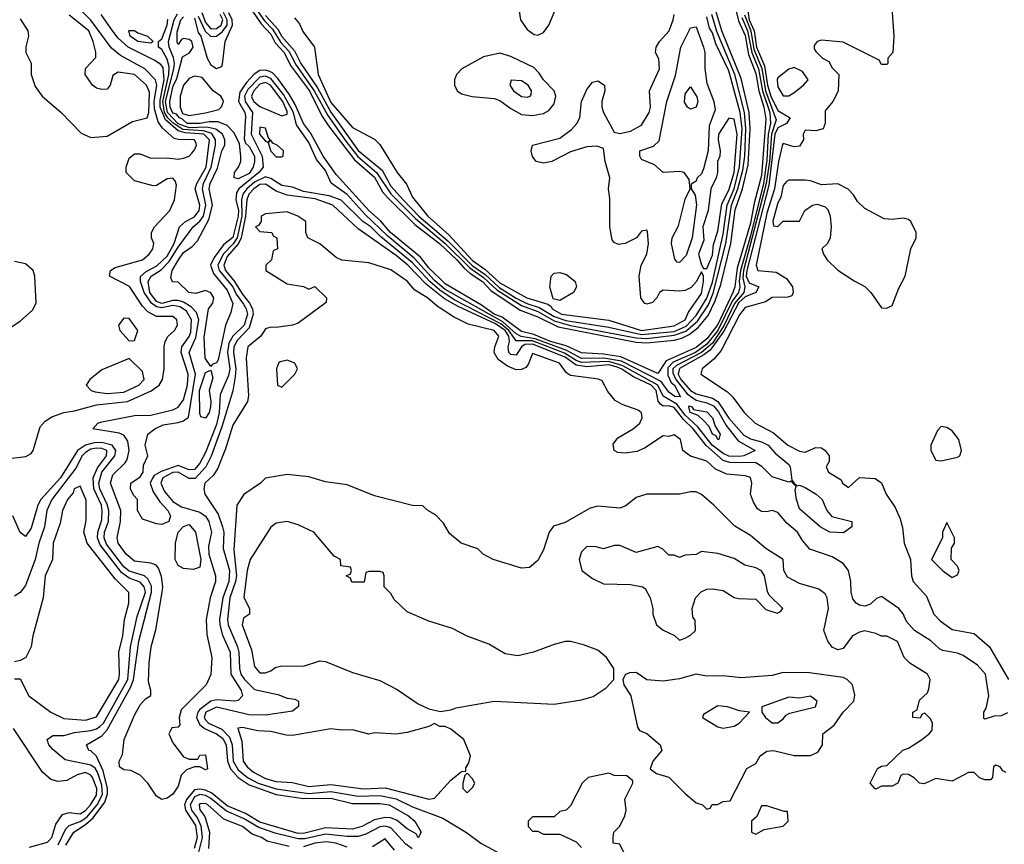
# Model space of a CAD drawing. Header units: inches. Extents: x 2380249 to 2585472, y 382747 to 546448.
# Tile 404 of 626: x 2495189 to 2498801, y 476625 to 479651. Entities that reach past the tile are written whole.
import ezdxf

# ---------------------------------------------------------------- set-up
doc = ezdxf.new("R2010")
doc.units = ezdxf.units.IN
doc.header["$MEASUREMENT"] = 0
doc.layers.add('C4497', color=7, linetype='Continuous')

msp = doc.modelspace()

# ---------------------------------------------------------------- linework, layer by layer
at = {"layer": 'C4497', "color": 4}
for points, elevation in [([(2497152.1, 480000), (2497135.2, 479984.8), (2497102.8, 479937.3), (2497093.7, 479906.3), (2497095.3, 479830), (2497085.5, 479794.5), (2497070, 479766), (2497034.8, 479730), (2497020.5, 479690), (2497026.4, 479650), (2497050, 479614), (2497076.3, 479596.3), (2497090, 479594), (2497110, 479604), (2497130, 479630.8), (2497165.6, 479714.4), (2497243, 479810), (2497247, 479833), (2497245.3, 479890), (2497272.4, 479970), (2497277.4, 480000)], 24), ([(2495150, 478040.2), (2495211.6, 478048.4), (2495230, 478059.3), (2495238, 478070), (2495263.1, 478156.9), (2495281.8, 478178.2), (2495305.9, 478194.1), (2495350, 478209.3), (2495390, 478215.2), (2495470, 478237.7), (2495583.7, 478250), (2495671.2, 478288.8), (2495699.7, 478310), (2495712.4, 478330), (2495718.7, 478370), (2495718, 478450), (2495721.8, 478470), (2495731.8, 478488.2), (2495756, 478510), (2495767.1, 478530), (2495764.7, 478550), (2495750, 478561.8), (2495690, 478561.1), (2495658.5, 478578.5), (2495639, 478599), (2495591.4, 478671.4), (2495518, 478710), (2495522, 478730), (2495538.7, 478741.3), (2495638.7, 478770), (2495663, 478790), (2495677, 478810), (2495680.9, 478830), (2495672.3, 478850), (2495671.8, 478870), (2495683.7, 478890), (2495739.6, 478950), (2495756.9, 478990), (2495763.6, 479043.6), (2495758.9, 479058.9), (2495750, 479069.3), (2495730, 479066.6), (2495690, 479042.7), (2495678.5, 479041.5), (2495610, 479059), (2495579, 479090), (2495579, 479110), (2495590, 479142), (2495610, 479158), (2495630, 479158), (2495670, 479142.8), (2495730, 479144), (2495770, 479139.1), (2495790, 479143), (2495810, 479150.4), (2495819.5, 479160.5), (2495830, 479172.7), (2495837.4, 479190), (2495835.8, 479195.8), (2495829.6, 479209.7), (2495770.7, 479210.7), (2495754.9, 479214.9), (2495712.5, 479252.5), (2495696.4, 479276.4), (2495683.7, 479323.7), (2495682.4, 479350), (2495691.6, 479410), (2495687.3, 479430), (2495647.7, 479470), (2495558.7, 479518.7), (2495525.7, 479545.7), (2495450, 479648.2), (2495370, 479729.8)], 24), ([(2497850.8, 479749.2), (2497865.1, 479650), (2497883.1, 479610), (2497891.8, 479550), (2497920.9, 479480.9), (2497931.9, 479410), (2497944.1, 479370), (2497970, 479317.4), (2498015.3, 479290), (2498002.4, 479270), (2497970, 479254.1), (2497959.1, 479230), (2497936.6, 479043.4), (2497855.9, 478730), (2497854.1, 478710), (2497865.1, 478685.1), (2497900.3, 478670), (2497888.9, 478650), (2497850, 478634.3), (2497826.5, 478613.5), (2497772.1, 478507.9), (2497721.8, 478438.2), (2497699.3, 478420.7), (2497609.5, 478370.5), (2497604.6, 478350), (2497613.8, 478330), (2497650, 478289.6), (2497670, 478277.9), (2497730, 478262.5), (2497750.1, 478250.1), (2497790, 478189.2), (2497845.8, 478125.8), (2497870, 478112.6), (2497910, 478102.1), (2497934.3, 478090), (2497960.2, 478060.2), (2498010, 478018.4), (2498015.6, 478010), (2498021, 477961), (2498030.6, 477950.6), (2498041, 477941), (2498050, 477942.8), (2498070, 477934), (2498111, 477910), (2498133.4, 477890), (2498150.4, 477850.4), (2498167.9, 477827.9), (2498242, 477810), (2498242, 477790), (2498211.6, 477768.5), (2498161.2, 477770), (2498125.6, 477790), (2498050, 477856), (2498038.4, 477890), (2498034, 477926), (2498038, 477938), (2498018, 477958), (2498010, 477954), (2497950, 477973.3), (2497911.1, 478011.1), (2497890, 478024.7), (2497794.2, 478025.8), (2497770, 478033.9), (2497707.8, 478087.8), (2497659, 478150), (2497623.5, 478183.5), (2497590, 478228.1), (2497570, 478233.9), (2497550, 478233), (2497540, 478240), (2497531.5, 478251.5), (2497523.4, 478290), (2497505.3, 478310), (2497440.1, 478340.1), (2497395.4, 478370), (2497377.2, 478377.2), (2497350, 478384.2), (2497270, 478376.7), (2497230, 478383.3), (2497190, 478412.8), (2497070, 478460.6), (2497041.5, 478458.5), (2497029.4, 478450), (2497010, 478420.2), (2496990, 478422.3), (2496983.2, 478430), (2496980.4, 478450), (2496985.1, 478470), (2496983.1, 478490), (2496970.1, 478510.1), (2496934.4, 478534.4), (2496797.8, 478597.8), (2496746.8, 478626.8), (2496680.5, 478680.5), (2496612.6, 478750), (2496570, 478785.2), (2496430, 478883.1), (2496337.2, 478970), (2496272.9, 478992.9), (2496170, 479007), (2496130, 479022), (2496090, 479047.2), (2496070, 479045.5), (2496047.5, 479030), (2496029.5, 479010), (2496021.3, 478990), (2496017.2, 478930), (2496000.9, 478850), (2495990.9, 478829.1), (2495950, 478781.5), (2495937.1, 478750), (2495943.6, 478730), (2495977.1, 478690), (2496004.3, 478644.3), (2496032.2, 478610), (2496042.5, 478590), (2496044.7, 478570), (2496030, 478520.3), (2495986.4, 478473.6), (2495974.7, 478450), (2495973.2, 478430), (2495981.2, 478370), (2495979.2, 478340.8), (2495970, 478289.3), (2495930, 478156.4), (2495890.8, 478049.2), (2495871.7, 478010), (2495832.5, 477967.5), (2495810, 477967.5), (2495770, 477990.4), (2495750, 477989), (2495714.2, 477970), (2495706.3, 477950), (2495719.5, 477919.5), (2495750, 477882.8), (2495782.8, 477862.8), (2495850, 477843.6), (2495870, 477829.2), (2495883, 477810), (2495891.8, 477770), (2495881.2, 477718.8), (2495882.3, 477690), (2495907.3, 477610), (2495906.4, 477590), (2495887.6, 477530), (2495872.7, 477450), (2495875, 477395), (2495893.2, 477310), (2495890, 477248.7), (2495872.2, 477210), (2495780.9, 477119.1), (2495774, 477090), (2495775.9, 477064.1), (2495770, 477055.3), (2495747.1, 477052.9), (2495736, 477030), (2495750, 476998), (2495790, 476946), (2495810, 476938), (2495842, 476938), (2495850, 476952), (2495870, 476954), (2495878, 476902), (2495870, 476898), (2495850, 476909), (2495830, 476909.3), (2495801.1, 476898.9), (2495781.1, 476878.9), (2495770, 476839), (2495750, 476809.5), (2495730, 476794), (2495710, 476789.2), (2495690, 476802), (2495659, 476850), (2495630, 476879), (2495596, 476896), (2495570, 476899), (2495555.3, 476910), (2495554, 476930), (2495565.2, 476954.8), (2495572.3, 477010), (2495610, 477098.8), (2495630, 477137.3), (2495650, 477158.8), (2495669.1, 477170.9), (2495669.3, 477190), (2495661.4, 477221.5), (2495663.2, 477290), (2495670.9, 477350), (2495687.9, 477412.1), (2495711.6, 477550), (2495714, 477570), (2495708.3, 477608.3), (2495698.2, 477638.2), (2495689.2, 477649.2), (2495670, 477656.8), (2495610, 477663.9), (2495579, 477690), (2495549.8, 477730.2), (2495545.9, 477750), (2495558.7, 477810), (2495559.5, 477850), (2495521.6, 477950), (2495530, 477980.8), (2495575.4, 478024.6), (2495583, 478037), (2495589.9, 478070), (2495584.7, 478104.7), (2495570, 478126.2), (2495553.2, 478133.2), (2495457.2, 478150), (2495475.1, 478170), (2495490, 478175.5), (2495610, 478198.5), (2495670, 478199.1), (2495750, 478219.6), (2495770, 478228.7), (2495790, 478256.4), (2495803.7, 478310), (2495806.9, 478350), (2495780.5, 478430), (2495783.2, 478450), (2495810, 478488), (2495816.2, 478503.8), (2495819.2, 478550), (2495801.1, 478581.1), (2495777.6, 478597.6), (2495750, 478601.5), (2495710, 478593.6), (2495690, 478597.1), (2495672.7, 478610), (2495645.6, 478650), (2495631.2, 478690), (2495631.4, 478708.6), (2495653, 478727), (2495692.1, 478747.9), (2495730, 478783.5), (2495754.7, 478830), (2495774.6, 478890), (2495796.4, 478910), (2495830, 478927.7), (2495847.6, 478950), (2495849.9, 478970), (2495832, 479030), (2495837.9, 479050), (2495872.6, 479110), (2495885.4, 479210), (2495864, 479230), (2495795.1, 479235.1), (2495770, 479243.1), (2495723.7, 479283.7), (2495704.2, 479330), (2495704.3, 479355.7), (2495718.8, 479430), (2495715, 479475), (2495706.2, 479486.2), (2495682.2, 479502.2), (2495586.3, 479550), (2495550, 479583.2), (2495530, 479608.9), (2495487.6, 479670)], 16), ([(2497806.6, 479726.6), (2497826.1, 479646.1), (2497850, 479592.7), (2497862.3, 479522.3), (2497890, 479453.7), (2497899.9, 479390), (2497918.8, 479330), (2497925.9, 479285.9), (2497910, 479079.5), (2497883, 478977), (2497870, 478903.5), (2497821, 478739), (2497812.4, 478670), (2497805.1, 478650), (2497750, 478531.8), (2497710, 478480.2), (2497670, 478448.2), (2497560.7, 478399.3), (2497530, 478352.1), (2497393.6, 478413.6), (2497330, 478423.8), (2497250, 478427.8), (2497193.7, 478453.7), (2497136.4, 478470), (2497075.3, 478495.3), (2497030, 478506.2), (2496958.6, 478558.6), (2496929.9, 478570), (2496883.4, 478603.4), (2496750, 478681.6), (2496690, 478740.6), (2496658.9, 478778.9), (2496549.6, 478869.6), (2496512.6, 478912.6), (2496469.2, 478950), (2496350, 479082), (2496301.6, 479150), (2496255.1, 479235.1), (2496229.5, 479269.5), (2496199.6, 479339.6), (2496177.5, 479377.5), (2496135.3, 479435.3), (2496115.6, 479455.6), (2496102.3, 479462.3), (2496090, 479465.9), (2496070, 479463.6), (2496049, 479451), (2496020.2, 479419.8), (2495995.7, 479384.3), (2495991.4, 479350), (2496015.1, 479310), (2496016.5, 479296.5), (2496012.5, 479212.5), (2496017.1, 479197.1), (2496030, 479185.3), (2496050, 479150.4), (2496050.2, 479130), (2496045.3, 479110), (2496030, 479086.5), (2495990, 479067.1), (2495975.3, 479070), (2495976.2, 479090), (2495991.1, 479108.9), (2495999.7, 479130), (2496000.5, 479150), (2495995.6, 479195.6), (2495975.2, 479235.2), (2495950, 479262.3), (2495916.2, 479276.2), (2495884.1, 479275.9), (2495850.7, 479269.3), (2495803, 479270), (2495786.2, 479286.2), (2495774.5, 479290), (2495764, 479304), (2495750, 479307.5), (2495740.7, 479330), (2495739.6, 479350), (2495750, 479404.2), (2495765, 479435), (2495785.5, 479514.5), (2495811.5, 479528.5), (2495824.4, 479550), (2495819.6, 479570), (2495810, 479578), (2495790, 479581.1), (2495782.4, 479577.6), (2495770, 479559.5), (2495766.4, 479566.4), (2495766.3, 479606.3), (2495779.2, 479650), (2495790, 479661.6)], 4), ([(2496011, 479730), (2496075, 479635), (2496110, 479597.3), (2496126, 479566), (2496158.3, 479530), (2496182.7, 479482.7), (2496251.4, 479390), (2496297.7, 479297.7), (2496321.6, 479261.6), (2496416.7, 479136.7), (2496490, 479072.8), (2496519.3, 479019.3), (2496538, 478998), (2496638.9, 478898.9), (2496728.4, 478830), (2496793, 478770), (2496819.4, 478739.4), (2496840.4, 478720.4), (2496887.1, 478690), (2496917.4, 478657.4), (2497025.3, 478585.3), (2497090, 478560.4), (2497163.7, 478523.7), (2497450, 478466.9), (2497490, 478465.5), (2497590, 478474.7), (2497617.9, 478482.1), (2497644.6, 478495.4), (2497678.4, 478521.6), (2497714.2, 478565.8), (2497740.7, 478619.3), (2497760.6, 478679.4), (2497797.3, 478830), (2497813.2, 478953.2), (2497840.6, 479030), (2497861.5, 479118.5), (2497869.1, 479250), (2497865.3, 479310), (2497835.2, 479435.2), (2497765, 479610), (2497743.1, 479683.1)], 4), ([(2496029.6, 479730), (2496086.6, 479646.6), (2496115.5, 479615.6), (2496146.7, 479566.7), (2496175.5, 479535.5), (2496203.5, 479483.5), (2496269.2, 479390), (2496318.6, 479298.6), (2496385, 479205), (2496429.2, 479149.2), (2496498.1, 479090), (2496550, 479012), (2496640.7, 478920.7), (2496750, 478830), (2496840.3, 478740.3), (2496890, 478705.1), (2496939.5, 478659.5), (2497030, 478601.7), (2497090, 478579.5), (2497150, 478545.8), (2497210, 478529.2), (2497450, 478483.4), (2497490, 478481.3), (2497590, 478492.6), (2497632.5, 478507.5), (2497675.3, 478544.7), (2497715.9, 478604.1), (2497733.2, 478646.8), (2497779.5, 478830), (2497800.1, 478970), (2497824, 479030), (2497841.5, 479098.5), (2497849.6, 479150), (2497853.1, 479250), (2497847.3, 479310), (2497812.5, 479450), (2497747, 479607), (2497727.8, 479670)], 8), ([(2498386, 479730), (2498396, 479590), (2498392, 479530), (2498374, 479510), (2498374, 479490), (2498370, 479486), (2498350, 479486), (2498342, 479502), (2498210, 479568.7), (2498130, 479575.3), (2498114, 479570), (2498103.6, 479556.4), (2498103.6, 479543.6), (2498110, 479534), (2498134, 479510), (2498156.9, 479496.9), (2498170, 479474), (2498194, 479450), (2498191.6, 479388.4), (2498172, 479350), (2498144, 479316), (2498144.4, 479270), (2498136.3, 479250), (2498110, 479242.6), (2498070, 479245.1), (2498063.2, 479230), (2498064.7, 479210), (2498050, 479186.9), (2498030, 479183.5), (2497990, 479196.4), (2497987.6, 479192.4), (2497972.3, 479130), (2497958.3, 479030), (2497930, 478940.4), (2497890.3, 478750.3), (2497897.3, 478730), (2497964, 478724), (2498001.5, 478701.5), (2498024, 478670), (2498026, 478650), (2498022, 478638), (2498007.3, 478632.7), (2497950, 478631.5), (2497924.7, 478615.3), (2497850, 478595), (2497830, 478568.3), (2497762.7, 478437.3), (2497735.3, 478404.7), (2497692.4, 478370), (2497688, 478350), (2497785, 478285), (2497805.2, 478265.2), (2497846.5, 478210), (2497887, 478170), (2497954.7, 478134.7), (2498007.2, 478090), (2498050, 478068.1), (2498070, 478063.7), (2498110, 478081.6), (2498130, 478079.3), (2498144, 478070), (2498158, 478050), (2498158.8, 478030), (2498147.7, 478010), (2498156, 477990), (2498202.5, 477962.5), (2498208, 477950), (2498230, 477934.8), (2498270, 477971), (2498327.1, 477967.1), (2498350, 477951), (2498367.3, 477910), (2498400.4, 477860.4), (2498419, 477819), (2498427.6, 477787.6), (2498434.3, 477730), (2498456.9, 477670), (2498460.6, 477610), (2498467.3, 477590), (2498515.2, 477535.2), (2498542.8, 477470), (2498565.4, 477445.4), (2498610, 477413.1), (2498690, 477398.3), (2498747, 477350), (2498816.4, 477230)], 24), ([(2495190, 479654), (2495218, 479610), (2495221, 479590), (2495211.1, 479551.1), (2495211, 479530), (2495230.5, 479490.5), (2495230.8, 479450), (2495245.2, 479405.2), (2495270.5, 479370.5), (2495341, 479310), (2495414.2, 479234.2), (2495450, 479218), (2495510, 479223.8), (2495602.9, 479277.1), (2495656, 479290), (2495662, 479310), (2495664.4, 479384.4), (2495653.6, 479410), (2495610, 479449.2), (2495550, 479458), (2495530, 479446), (2495521, 479410), (2495510, 479395.3), (2495490, 479394), (2495470, 479399), (2495455.3, 479410), (2495429, 479450), (2495430, 479472), (2495468.4, 479511.6), (2495468.4, 479531.6), (2495458.4, 479570), (2495441.6, 479610), (2495370, 479667)], 28), ([(2497848.3, 479668.3), (2497871, 479610), (2497882.7, 479542.7), (2497911.2, 479471.2), (2497925.5, 479390), (2497963.6, 479283.6), (2497946.6, 479230), (2497939.3, 479130), (2497927.9, 479050), (2497844.5, 478730), (2497841.9, 478701.9), (2497849.6, 478670), (2497845.9, 478650), (2497811, 478609), (2497772.6, 478527.4), (2497730, 478464.4), (2497690.7, 478429.3), (2497597.9, 478382.1), (2497585.2, 478370), (2497585, 478355), (2497595.4, 478330), (2497638.1, 478278.1), (2497670, 478255.3), (2497710, 478245.5), (2497733.9, 478233.9), (2497752, 478212), (2497781.2, 478161.2), (2497825.1, 478105.1), (2497887.3, 478070), (2497846, 478050), (2497830, 478048), (2497790, 478049.3), (2497770, 478059.4), (2497728.7, 478090), (2497677.2, 478157.2), (2497630, 478199.9), (2497600, 478240), (2497550, 478268.8), (2497529.9, 478310), (2497401.2, 478381.2), (2497350, 478396), (2497250, 478392.6), (2497230, 478399.9), (2497186.9, 478426.9), (2497070, 478471.9), (2497010, 478472.1), (2496983.8, 478510), (2496954.2, 478534.2), (2496782.5, 478622.5), (2496730, 478658.1), (2496693, 478690), (2496630, 478758.5), (2496513.3, 478853.4), (2496477.2, 478890), (2496447.2, 478910), (2496368.5, 478988.5), (2496324, 479004), (2496230, 479019.9), (2496190, 479035.6), (2496150, 479042.2), (2496110, 479068.2), (2496090, 479074), (2496050, 479054.1), (2496021.7, 479030), (2496006.7, 479010), (2496002.2, 478990), (2496003.8, 478930), (2495986.3, 478850), (2495971.8, 478828.2), (2495935.5, 478790), (2495915.1, 478750), (2495921, 478730), (2495970, 478670.1), (2495983.3, 478643.3), (2496010, 478607.1), (2496019.8, 478590), (2496023.9, 478570), (2496011.9, 478530), (2495970.9, 478489.1), (2495955.8, 478464.2), (2495950.7, 478430), (2495959.8, 478370), (2495954.6, 478345.4), (2495924, 478276), (2495919.8, 478210), (2495910, 478165.6), (2495870, 478062.9), (2495850, 478023), (2495830, 478000.4), (2495810, 477999.2), (2495770, 478015.1), (2495707.1, 477992.9), (2495682.2, 477977.8), (2495674, 477966), (2495667.7, 477950), (2495678.2, 477918.2), (2495702.1, 477882.1), (2495732, 477850), (2495742.4, 477830), (2495736.3, 477810), (2495710, 477798.4), (2495690, 477800.9), (2495638.6, 477818.6), (2495621.2, 477850), (2495621.2, 477890), (2495606, 477906), (2495594.5, 477930), (2495596, 477950), (2495630, 477974), (2495642, 477990), (2495643.3, 478016.7), (2495659, 478050), (2495648.7, 478090), (2495659, 478130), (2495684, 478150), (2495715.4, 478164.6), (2495770, 478172.4), (2495790, 478178.6), (2495807.9, 478192.1), (2495833.4, 478350), (2495809.8, 478430), (2495834.8, 478485.2), (2495846.3, 478550), (2495836.7, 478576.7), (2495817.2, 478597.2), (2495790, 478614.7), (2495770, 478620.4), (2495750, 478619.9), (2495710, 478609.9), (2495690, 478617), (2495666.1, 478650), (2495660.3, 478690), (2495671.1, 478710), (2495707.1, 478732.9), (2495737, 478763), (2495770, 478815.9), (2495825.1, 478890), (2495850, 478911.1), (2495863, 478930), (2495871.6, 478970), (2495858.7, 479030), (2495862.5, 479050), (2495891, 479110), (2495906.7, 479190), (2495907.1, 479210), (2495893.2, 479233.2), (2495862.9, 479242.9), (2495787.1, 479247.1), (2495750, 479272), (2495731.7, 479290), (2495720.2, 479310), (2495713.1, 479350), (2495735.2, 479450), (2495737, 479477), (2495730, 479506.3), (2495710, 479540.9), (2495697.2, 479550), (2495697.2, 479570), (2495710, 479580.7), (2495729.8, 479630), (2495732, 479652)], 12), ([(2497838.3, 479658.3), (2497858.3, 479610), (2497875.1, 479530), (2497899.3, 479470), (2497914.3, 479390), (2497940.5, 479310), (2497943.8, 479270), (2497935, 479230), (2497930, 479135.1), (2497917.1, 479050), (2497870, 478857.4), (2497833.4, 478730), (2497828.6, 478690), (2497831, 478670), (2497825.3, 478650), (2497802.6, 478617.4), (2497750.3, 478510), (2497710, 478459.7), (2497667.8, 478430), (2497585.8, 478394.2), (2497567, 478373), (2497566.1, 478346.1), (2497579.2, 478319.2), (2497591.1, 478310), (2497612.7, 478267.3), (2497591.8, 478268.2), (2497570, 478283.8), (2497542.7, 478322.7), (2497397.2, 478397.2), (2497331.3, 478408.7), (2497250, 478407.7), (2497196.6, 478436.6), (2497079.6, 478479.6), (2497028.2, 478488.2), (2497010, 478498.1), (2496961.6, 478541.5), (2496750, 478660.6), (2496710, 478693.9), (2496635.7, 478775.7), (2496537.8, 478857.7), (2496456.3, 478936.3), (2496390, 479009), (2496331.4, 479051.4), (2496310, 479096.9), (2496277.9, 479137.9), (2496250, 479199.8), (2496204.5, 479264.5), (2496193.2, 479310), (2496156.7, 479376.7), (2496110, 479434.5), (2496090, 479443.7), (2496070, 479439.9), (2496025.5, 479394.5), (2496013.9, 479370), (2496016.2, 479350), (2496043.2, 479310), (2496038.1, 479230), (2496078.7, 479150), (2496081.6, 479110), (2496066.3, 479090), (2495992.6, 479030), (2495984.2, 479015.8), (2495981.6, 478990), (2495991.4, 478951.4), (2495990.7, 478930), (2495970, 478850.9), (2495935.9, 478824.1), (2495902.4, 478777.6), (2495889.2, 478750), (2495899.7, 478719.7), (2495950, 478658.7), (2495970.3, 478609.7), (2495963.4, 478576.6), (2495943.7, 478530), (2495916.8, 478403.2), (2495910, 478391.8), (2495894.8, 478385.2), (2495890, 478378), (2495868.8, 478408.8), (2495865.4, 478485.4), (2495881.6, 478590), (2495897.2, 478610), (2495900.9, 478630), (2495890, 478649), (2495870, 478657), (2495834.4, 478645.6), (2495809, 478650), (2495770, 478688), (2495748.9, 478688.9), (2495743.2, 478703.2), (2495748.4, 478730), (2495771.1, 478770), (2495790, 478796.1), (2495821.6, 478818.4), (2495841.1, 478838.9), (2495882.6, 478917.4), (2495895.4, 478970), (2495883.4, 479030), (2495887.3, 479050), (2495914.4, 479105.6), (2495929.8, 479170), (2495941, 479190), (2495941.5, 479210), (2495932.1, 479230), (2495908.6, 479248.6), (2495875.7, 479255.7), (2495810, 479254.2), (2495770, 479269), (2495731.2, 479310), (2495723.8, 479350), (2495754.6, 479470), (2495755.9, 479490), (2495752.4, 479512.4), (2495736.5, 479550), (2495734.5, 479570), (2495755.8, 479650), (2495767.5, 479672.5)], 8), ([(2495830, 479656.6), (2495843.2, 479603.2), (2495852.6, 479590), (2495876.5, 479510), (2495890, 479484.9), (2495910, 479472), (2495930, 479479.1), (2495933, 479487), (2495942.9, 479570), (2495969.4, 479630), (2495967.7, 479650), (2495956.3, 479676.3)], 4), ([(2495843.6, 479663.6), (2495868.9, 479608.9), (2495890, 479588.5), (2495910, 479590.2), (2495933.1, 479606.9), (2495949.4, 479630), (2495949.9, 479650), (2495936.5, 479676.5)], 8), ([(2495856.4, 479676.4), (2495870, 479640.2), (2495890, 479617.2), (2495910, 479618.4), (2495928, 479630), (2495933.3, 479650), (2495924.2, 479670)], 12), ([(2496090, 479666), (2496135.8, 479615.8), (2496150, 479588.8), (2496196.8, 479536.8), (2496219.8, 479490), (2496281.1, 479401.1), (2496330, 479311), (2496430, 479170.2), (2496517.9, 479097.9), (2496550, 479040.2), (2496595.5, 478990), (2496653.6, 478930), (2496759.6, 478839.6), (2496848.8, 478748.8), (2496896.2, 478716.2), (2496948.1, 478668.1), (2497010, 478629.3), (2497049.8, 478609.8), (2497094.7, 478594.7), (2497150, 478561.2), (2497192.6, 478547.4), (2497350, 478522), (2497470, 478495.8), (2497590, 478507.2), (2497633.4, 478526.6), (2497670, 478565.7), (2497710, 478628.3), (2497730, 478687.4), (2497770, 478863.8), (2497784.3, 478970), (2497810, 479030.2), (2497830, 479110.4), (2497838.9, 479250), (2497832.2, 479310), (2497790, 479463.5), (2497742.5, 479562.5), (2497730, 479602), (2497719.7, 479619.7), (2497710, 479660.5)], 12), ([(2496196.9, 479656.9), (2496215.3, 479635.3), (2496227.5, 479607.5), (2496270.7, 479550), (2496283.1, 479450), (2496330, 479347.1), (2496410, 479255.3), (2496490, 479212), (2496510, 479193), (2496573, 479090), (2496607.7, 479047.7), (2496630, 478999.3), (2496686.2, 478930), (2496762.1, 478862.1), (2496850, 478767.1), (2496895.4, 478735.4), (2496950, 478684.9), (2497049, 478630), (2497126.3, 478606.3), (2497138.2, 478598.2), (2497141.7, 478590), (2497176.3, 478570), (2497350, 478548.6), (2497470, 478510.2), (2497590, 478527.9), (2497630.6, 478550), (2497642.7, 478577.3), (2497690, 478645.5), (2497698, 478690), (2497698, 478710), (2497690, 478726), (2497670.9, 478689.1), (2497652.5, 478667.5), (2497630, 478656.9), (2497610, 478654.7), (2497550, 478658), (2497536, 478650), (2497526.8, 478630), (2497510, 478613.2), (2497490, 478606.3), (2497481.2, 478610), (2497467.8, 478630), (2497462, 478710), (2497469.3, 478750), (2497489.3, 478790), (2497495.1, 478830), (2497492.5, 478872.5), (2497490, 478878), (2497470, 478875.3), (2497452, 478850), (2497410, 478829.6), (2497385.8, 478825.8), (2497370, 478832.7), (2497362.3, 478842.3), (2497353.3, 478890), (2497354, 478994), (2497348.7, 479030), (2497353.2, 479070), (2497337.2, 479130), (2497330, 479178), (2497306, 479186), (2497270, 479184.5), (2497210, 479166), (2497141, 479130), (2497110, 479123.6), (2497083.7, 479130), (2497070, 479149.2), (2497065.1, 479170), (2497070, 479190.5), (2497170, 479216.5), (2497212.8, 479247.2), (2497233.2, 479270), (2497244, 479290), (2497249.6, 479350), (2497270, 479394.8), (2497290, 479421), (2497310, 479426), (2497334, 479410), (2497335.5, 479390), (2497324, 479350), (2497324, 479330), (2497330.4, 479310), (2497370, 479238), (2497390, 479233.4), (2497430, 479241.1), (2497470, 479263.1), (2497498.5, 479310), (2497503.5, 479330), (2497499.6, 479390), (2497536, 479470), (2497533.6, 479506.4), (2497521.2, 479530), (2497524, 479550), (2497536, 479570), (2497570.9, 479609.1), (2497586, 479650), (2497589.6, 479670)], 16), ([(2498812.7, 477107.3), (2498790, 477096), (2498764.5, 477095.5), (2498730, 477084), (2498726.6, 477086.6), (2498726, 477110), (2498735.1, 477124.9), (2498744.5, 477170), (2498731.6, 477250), (2498703, 477283), (2498650, 477318), (2498630, 477326.2), (2498575.7, 477335.7), (2498563, 477343), (2498532, 477372), (2498471.1, 477410), (2498442.6, 477442.6), (2498430, 477471.3), (2498414, 477490), (2498350, 477534.5), (2498332.8, 477527.2), (2498310, 477506.6), (2498290, 477499.5), (2498270, 477502), (2498257.2, 477510), (2498245.8, 477525.8), (2498239.5, 477550), (2498237.6, 477590), (2498229.6, 477629.6), (2498210, 477655.1), (2498170, 477679.5), (2498088, 477708), (2498060.4, 477740.4), (2498042.9, 477770), (2498002.9, 477802.9), (2497970, 477842), (2497950, 477849.4), (2497930, 477844.5), (2497910, 477846.6), (2497896.2, 477856.2), (2497880.5, 477880.5), (2497869.4, 477910), (2497874.7, 477950), (2497870, 477971), (2497850, 477977.6), (2497783.5, 477983.5), (2497741.3, 478001.3), (2497710, 478030.8), (2497649.5, 478049.5), (2497622, 478070), (2497612.7, 478110), (2497590, 478128), (2497570, 478122), (2497550, 478124), (2497481.2, 478078.8), (2497453.3, 478066.7), (2497410, 478059.8), (2497382.7, 478062.7), (2497369.6, 478070), (2497366.3, 478093.7), (2497383, 478117), (2497439.6, 478150), (2497464.2, 478170), (2497473, 478190), (2497470, 478208), (2497457.7, 478217.7), (2497398.7, 478238.7), (2497373.3, 478253.3), (2497346.5, 478286.5), (2497325.8, 478325.8), (2497311.9, 478331.9), (2497210, 478345.1), (2497194.9, 478354.9), (2497169.7, 478390), (2497070, 478425.6), (2497054.5, 478385.5), (2497045.8, 478374.2), (2497030, 478367.1), (2497010, 478365.6), (2496978.9, 478378.9), (2496943.9, 478403.9), (2496929.6, 478430), (2496931.6, 478450), (2496946, 478490), (2496929.6, 478510), (2496833.5, 478533.5), (2496780, 478560), (2496720, 478600), (2496684.4, 478630), (2496638, 478658), (2496610, 478690.8), (2496550, 478732.3), (2496470, 478758), (2496370, 478768), (2496350, 478778), (2496290, 478828), (2496246, 478850), (2496238, 478870), (2496238, 478910), (2496208.7, 478930), (2496170, 478946), (2496090, 478938), (2496074, 478930), (2496074, 478910), (2496064.7, 478895.3), (2496054, 478890), (2496070, 478874), (2496114, 478870), (2496118, 478858), (2496132, 478850), (2496134, 478810), (2496118, 478802), (2496112, 478770), (2496092, 478750), (2496092, 478730), (2496170, 478681), (2496230, 478672), (2496250, 478662), (2496271.6, 478671.6), (2496314, 478630), (2496312.7, 478612.7), (2496210, 478537.2), (2496190, 478529.3), (2496130, 478520.9), (2496110, 478522.7), (2496090, 478516), (2496073, 478490), (2496026, 478450), (2496019.8, 478410), (2496027.6, 478270), (2496023.9, 478250), (2495970, 478163), (2495943.4, 478076.6), (2495915.3, 478004.7), (2495900.1, 477979.9), (2495868.4, 477950), (2495863.7, 477930), (2495867.8, 477910), (2495916.2, 477836.2), (2495932.8, 477790), (2495937.4, 477770), (2495935, 477710), (2495958.9, 477630), (2495956.4, 477590), (2495934.1, 477530), (2495921.7, 477450), (2495922.5, 477430), (2495933.1, 477393.1), (2495960.2, 477330), (2495962.9, 477250), (2496000.7, 477190), (2496005.7, 477170), (2495990, 477153), (2495978, 477150), (2495910, 477155.9), (2495890, 477149.9), (2495850, 477120.2), (2495841.6, 477110), (2495836.8, 477090), (2495850, 477063), (2495869.3, 477049.3), (2495910.9, 477030.9), (2495933.4, 477013.4), (2495945.5, 476990), (2495951.1, 476930), (2495962.5, 476902.5), (2495990, 476870.1), (2496030, 476844), (2496130, 476808.3), (2496230, 476793.1), (2496330, 476795), (2496410, 476775.3), (2496510, 476774.8), (2496544, 476770), (2496615.5, 476730), (2496638.8, 476710), (2496662, 476670), (2496650, 476649.6), (2496643.1, 476663.1), (2496610, 476682), (2496572.9, 476712.9), (2496550, 476721.8), (2496530, 476723.2), (2496490, 476715.1), (2496443.8, 476690), (2496410, 476680.2), (2496310, 476686.1), (2496234.2, 476665.8), (2496210, 476665.5), (2496070, 476706.3), (2496017.6, 476737.7), (2495950, 476766.4), (2495893, 476813), (2495870, 476824), (2495850, 476828), (2495830, 476825), (2495800.3, 476790), (2495793.1, 476770), (2495796.4, 476750), (2495833.9, 476693.9), (2495839.9, 476650), (2495829, 476610)], 24), ([(2495096.4, 478483.6), (2495190, 478544.7), (2495235.5, 478584.5), (2495249.1, 478610.9), (2495244, 478710), (2495238, 478730), (2495210, 478755.3), (2495170, 478764)], 28), ([(2495358.1, 476621.9), (2495387, 476670), (2495430, 476697.8), (2495457.6, 476722.4), (2495500.3, 476779.7), (2495510.4, 476810), (2495510.4, 476830), (2495495, 476895), (2495470, 476948.3), (2495450, 476967.6), (2495442, 476970), (2495434, 476990), (2495490, 477022.8), (2495510, 477044.7), (2495596.6, 477203.4), (2495606.3, 477230), (2495625.3, 477370), (2495672.7, 477550), (2495672.3, 477572.3), (2495659, 477599), (2495646.3, 477610), (2495590, 477627.5), (2495570, 477642.8), (2495506.9, 477726.9), (2495498.5, 477750), (2495500.2, 477770), (2495514.1, 477810), (2495515, 477850), (2495510, 477872.3), (2495482.6, 477930), (2495478.7, 477950), (2495489.6, 477990.4), (2495537.4, 478050), (2495541.6, 478070), (2495528.3, 478090), (2495490, 478099.2), (2495462, 478098), (2495430, 478089.3), (2495401, 478070), (2495338.3, 477970), (2495265.5, 477890), (2495255.5, 477870), (2495230, 477785.2), (2495210, 477754), (2495190, 477768.7), (2495163.6, 477830)], 24), ([(2495330, 476623.2), (2495357.7, 476682.3), (2495370, 476694.2), (2495410, 476708.9), (2495434.6, 476725.4), (2495473.1, 476770), (2495492.3, 476807.7), (2495490, 476842.4), (2495474.5, 476890), (2495465, 476905), (2495450, 476916.2), (2495354.9, 476934.9), (2495310, 476973.2), (2495296, 476990), (2495289.4, 477010), (2495310, 477024), (2495350, 477024.4), (2495390, 477035.8), (2495450, 477043.2), (2495470, 477048.4), (2495482.8, 477057.2), (2495495.4, 477070), (2495584.7, 477230), (2495595.4, 477350), (2495619.2, 477460.8), (2495649.8, 477550), (2495645.1, 477570), (2495630, 477587.1), (2495590, 477601.8), (2495562.3, 477622.3), (2495484, 477724), (2495474.4, 477750), (2495474.7, 477770), (2495490, 477816), (2495491.7, 477850), (2495488.2, 477870), (2495460.5, 477930), (2495458.5, 477970), (2495473.9, 478006.1), (2495507.6, 478050), (2495508, 478070), (2495490, 478077.2), (2495470, 478078.4), (2495450, 478074.5), (2495430, 478062.8), (2495417.8, 478050), (2495395.1, 478004.9), (2495306.4, 477890), (2495288.4, 477850), (2495279.7, 477790), (2495258.6, 477730), (2495245.7, 477670), (2495210, 477575.3), (2495190, 477548.7), (2495170, 477535.3)], 28), ([(2498808.4, 476888.4), (2498795.3, 476895.3), (2498786, 476910), (2498770, 476915.3), (2498762, 476910), (2498758, 476870), (2498750, 476862), (2498730, 476862), (2498710, 476868.7), (2498690, 476888.7), (2498670, 476889), (2498610, 476857.2), (2498550, 476866.6), (2498507.5, 476847.5), (2498489.7, 476849.7), (2498470, 476869.2), (2498450, 476881.2), (2498430, 476882), (2498422, 476878), (2498410, 476849), (2498390, 476839), (2498350, 476838), (2498330, 476828), (2498326, 476830), (2498308.7, 476850), (2498336.4, 476903.6), (2498350, 476912), (2498370, 476914), (2498429.1, 476970.9), (2498450, 476978), (2498493.6, 477006.4), (2498526, 477030), (2498536.4, 477043.6), (2498538, 477070), (2498530, 477086), (2498510, 477106), (2498498, 477102), (2498492, 477088), (2498466, 477090), (2498466, 477110), (2498482, 477118), (2498490, 477154), (2498519, 477181), (2498524.7, 477195.3), (2498529, 477230), (2498519, 477250), (2498454, 477290), (2498434, 477310), (2498409.1, 477369.1), (2498370, 477388.7), (2498350, 477388.7), (2498330, 477399), (2498288.4, 477408.4), (2498270, 477404), (2498244.7, 477390), (2498210, 477344), (2498190, 477339), (2498170, 477349), (2498154, 477370), (2498139, 477410), (2498155.6, 477490), (2498151.8, 477530), (2498143.6, 477543.6), (2498120.7, 477560.7), (2498050, 477582), (2498005.4, 477605.4), (2497992.3, 477630), (2497989.2, 477670), (2497926, 477710), (2497870, 477758.4), (2497812.1, 477792.1), (2497735.3, 477870), (2497690, 477908.7), (2497670, 477919), (2497650, 477919), (2497610, 477909.3), (2497490, 477909.3), (2497450, 477897.2), (2497412.5, 477867.5), (2497390, 477858), (2497310, 477866), (2497281.1, 477858.9), (2497190, 477806), (2497147.3, 477792.7), (2497131.3, 477770), (2497110, 477706), (2497090, 477666), (2497059.6, 477640.4), (2497030, 477638), (2496926, 477670), (2496889.1, 477689.1), (2496868.9, 477708.9), (2496808, 477730), (2496765.6, 477765.6), (2496743.1, 477803.1), (2496714.6, 477834.6), (2496686, 477850), (2496667.3, 477867.3), (2496630, 477868), (2496490, 477904), (2496390, 477944), (2496310, 477955.3), (2496250, 477974), (2496170, 477982), (2496090, 477968), (2496072, 477950), (2496010.9, 477909.1), (2495984.7, 477870), (2495973.9, 477706.1), (2495983.5, 477610), (2495980.8, 477590), (2495959, 477530), (2495951.1, 477450), (2495952.9, 477430), (2495987.7, 477350), (2495992.9, 477330), (2495994.7, 477270), (2496000.2, 477250), (2496012.8, 477230), (2496050, 477193.1), (2496135.3, 477175.3), (2496170, 477161), (2496198, 477158), (2496211.3, 477150), (2496211.1, 477131.1), (2496190, 477114), (2496090, 477099.6), (2496030, 477100.4), (2495910, 477127.8), (2495871.7, 477110), (2495865.2, 477090), (2495870, 477081.7), (2495881.7, 477070), (2495930, 477047.8), (2495958.4, 477018.4), (2495968.4, 476990), (2495972.3, 476930), (2495990, 476898.4), (2496024.2, 476870), (2496063.2, 476850), (2496130, 476828.6), (2496250, 476811.9), (2496330, 476818.4), (2496430, 476801.5), (2496510, 476804.4), (2496570, 476792.3), (2496630, 476763.2), (2496740.7, 476720.7), (2496828.4, 476668.4), (2496880.5, 476630), (2496950, 476591.6)], 28), ([(2495170, 477232), (2495190, 477232), (2495222, 477170), (2495302.8, 477110), (2495350, 477087), (2495430, 477080.9), (2495470, 477092.4), (2495551.9, 477230), (2495555, 477250), (2495552.4, 477330), (2495567, 477390), (2495572.8, 477450), (2495589.4, 477510), (2495589.3, 477549.3), (2495538.8, 477598.8), (2495436.2, 477730), (2495424, 477770), (2495432.7, 477812.7), (2495432.5, 477887.5), (2495410, 477939), (2495388.2, 477930), (2495385.2, 477914.8), (2495364, 477890), (2495345.5, 477850), (2495337.1, 477802.9), (2495310.8, 477730), (2495308.4, 477670), (2495282, 477610), (2495274.9, 477530), (2495237.3, 477390), (2495230.8, 477350), (2495211, 477310), (2495190, 477299), (2495170, 477295.3)], 32), ([(2495225, 476615.1), (2495290, 476633.7), (2495306.3, 476650), (2495320.5, 476699.5), (2495345.1, 476734.9), (2495370, 476742), (2495410, 476736.5), (2495430, 476748.7), (2495448.8, 476770), (2495470, 476805.7), (2495471.6, 476830), (2495456.2, 476870), (2495450, 476879.2), (2495430, 476888.6), (2495399.3, 476880.7), (2495361, 476859), (2495330, 476856), (2495303.3, 476863.3), (2495272.3, 476890), (2495165.2, 477050)], 32), ([(2497410, 476586), (2497390, 476626), (2497366, 476630), (2497366, 476650), (2497368, 476670), (2497390, 476692), (2497408.7, 476730), (2497414, 476750), (2497408.9, 476791.1), (2497438, 476850), (2497438, 476858), (2497416.4, 476876.4), (2497370, 476878), (2497350, 476886), (2497274, 476870), (2497252, 476850), (2497210, 476766), (2497194, 476750), (2497170, 476746), (2497150, 476726), (2497070, 476726), (2497054, 476710), (2497054, 476690), (2497070, 476674), (2497090, 476674), (2497110, 476662), (2497170, 476662), (2497230, 476634), (2497250, 476614)], 32), ([(2496628.7, 476608.7), (2496605.4, 476625.4), (2496550, 476686.2), (2496530, 476692.1), (2496510, 476689.8), (2496458, 476662), (2496430, 476654), (2496390, 476653.5), (2496310, 476661.9), (2496234.3, 476645.7), (2496210, 476645.3), (2496125.8, 476665.8), (2496066.4, 476686.4), (2496010, 476719.6), (2495947, 476747), (2495890, 476793.7), (2495870, 476804.7), (2495850, 476808.6), (2495830, 476799.5), (2495813.9, 476770), (2495818.9, 476750), (2495840.6, 476720.6), (2495853.3, 476693.3), (2495858.2, 476650), (2495844, 476596)], 28), ([(2496177.4, 476617.4), (2496097.1, 476637.1), (2496076, 476650), (2496042, 476662), (2496006.6, 476690), (2495938, 476718), (2495878.7, 476770), (2495870, 476775.1), (2495850, 476774), (2495846.7, 476770), (2495850, 476751.3), (2495867.5, 476727.5), (2495885.4, 476670), (2495881.1, 476610)], 32), ([(2496390, 476614.7), (2496349, 476630), (2496314.5, 476634.5), (2496270.8, 476630), (2496230, 476616.4)], 32), ([(2496563.3, 476603.3), (2496530, 476645.2), (2496483.4, 476616.6)], 32)]:
    msp.add_lwpolyline(points, dxfattribs=dict(at, elevation=elevation))
for points, elevation in [([(2497610, 478759.3), (2497600.9, 478760.9), (2497592.3, 478772.3), (2497579.5, 478830), (2497582, 478850), (2497605.7, 478894.3), (2497630, 478992), (2497648.7, 479030), (2497644.7, 479064.7), (2497626, 479090), (2497610, 479093.2), (2497549.5, 479089.5), (2497518, 479118), (2497470, 479138), (2497464, 479150), (2497464, 479170), (2497513.6, 479186.4), (2497534.5, 479205.5), (2497563.5, 479350), (2497594.3, 479445.7), (2497614.3, 479550), (2497650, 479621), (2497670, 479624.7), (2497697.8, 479550), (2497702, 479530), (2497701.8, 479470), (2497710, 479418), (2497734.9, 479350), (2497740.3, 479319.7), (2497718.6, 479261.4), (2497714.7, 479170), (2497696.9, 479103.1), (2497690, 479085.2), (2497674.8, 479070), (2497670, 479058), (2497652.7, 479047.3), (2497652, 479030), (2497666.4, 479006.4), (2497671.6, 478971.6), (2497655.8, 478850), (2497634.4, 478785.6)], 12), ([(2495670, 479564), (2495622, 479570), (2495594, 479590), (2495589.3, 479610.7), (2495610, 479610.6), (2495622, 479602), (2495658, 479590), (2495678, 479570)], 12), ([(2496950, 479527.6), (2496890, 479514.3), (2496810.8, 479470), (2496790.8, 479450), (2496784, 479430), (2496784, 479410), (2496794, 479390), (2496810, 479378), (2496848.9, 479368.9), (2496930, 479361.7), (2496950, 479354.6), (2496990, 479324.6), (2497030, 479302.7), (2497070, 479299), (2497110, 479306.3), (2497130, 479317), (2497150, 479342), (2497156, 479370), (2497149.7, 479389.8), (2497110, 479429.6), (2497094.3, 479454.3), (2497074.6, 479474.6), (2496990, 479515.1)], 24), ([(2498030, 479475.3), (2498010, 479468.7), (2497970, 479437.2), (2497968, 479430), (2497970, 479404), (2497990, 479371), (2498010, 479371), (2498030, 479384), (2498064, 479410), (2498082, 479430), (2498060.2, 479460.2)], 24), ([(2495830, 479442.9), (2495810, 479435.3), (2495789.1, 479410.9), (2495776.9, 479370), (2495776.9, 479330), (2495785.8, 479305.8), (2495810, 479298.9), (2495870, 479308.9), (2495918.6, 479321.4), (2495928.9, 479331.1), (2495936.8, 479350), (2495934.9, 479354.9), (2495926.6, 479370), (2495898.9, 479390), (2495858.1, 479438.1)], 4), ([(2496090, 479420.2), (2496070, 479414.1), (2496047.5, 479390), (2496038.9, 479370), (2496041.9, 479361.9), (2496047.2, 479350), (2496070, 479331.7), (2496150, 479298), (2496170, 479304), (2496170, 479313.3), (2496153.5, 479350), (2496108.4, 479410)], 12), ([(2496991.3, 479428.7), (2496986.8, 479410), (2497000.7, 479390), (2497030, 479368.4), (2497050, 479366), (2497062, 479370), (2497064.7, 479375.3), (2497066, 479390), (2497054.5, 479410), (2497030, 479426)], 28), ([(2497650, 479322.7), (2497639, 479330), (2497627.9, 479347.9), (2497630, 479378), (2497650, 479404.7), (2497673, 479367), (2497677.1, 479350), (2497670, 479329.3)], 8), ([(2497790, 479289.2), (2497752.9, 479230), (2497751.3, 479210), (2497758.3, 479170), (2497757, 479150), (2497749.1, 479130), (2497749, 479090), (2497744.2, 479070), (2497724, 479030), (2497714.3, 478950), (2497695.5, 478890), (2497698.9, 478841.1), (2497679.6, 478790), (2497690, 478751.3), (2497698, 478738), (2497710, 478738), (2497730, 478786.8), (2497733.9, 478826.1), (2497750, 478874.8), (2497764.6, 478975.4), (2497790, 479024.9), (2497810.4, 479090.4), (2497820.9, 479230), (2497810, 479285.2)], 16), ([(2496070, 479256), (2496068.3, 479230), (2496090, 479204.9), (2496099, 479201), (2496108, 479210), (2496100.1, 479220.1), (2496090, 479252.3)], 12), ([(2496110, 479208.7), (2496100.7, 479199.3), (2496110, 479167.7), (2496130, 479147.7), (2496150, 479146.8), (2496155.3, 479150), (2496156, 479170), (2496132.7, 479190), (2496117, 479197)], 12), ([(2498070, 479061.2), (2498010, 479061.2), (2498002.5, 479057.5), (2497990, 479042), (2497980.9, 478999.1), (2497970, 478979), (2497952, 478912), (2497954, 478894), (2497970, 478892), (2497990, 478911), (2498050, 478912), (2498069, 478950), (2498098, 478970), (2498114, 478974), (2498144, 478964), (2498154, 478954), (2498162.8, 478930), (2498166, 478890), (2498162, 478850), (2498152, 478830), (2498132, 478810), (2498138, 478790), (2498151.3, 478770), (2498190, 478731.3), (2498250, 478692), (2498290, 478672), (2498312, 478650), (2498350, 478594), (2498370, 478592), (2498390, 478602), (2498414.6, 478665.4), (2498438, 478710), (2498458, 478810), (2498478, 478850), (2498478, 478870), (2498458, 478910), (2498450, 478918), (2498430, 478922), (2498390, 478918), (2498360.4, 478920.4), (2498290, 478958), (2498263.1, 478983.1), (2498248.4, 479008.4), (2498228.4, 479028.4), (2498190, 479048), (2498130, 479045.2), (2498090, 479059)], 28), ([(2497170, 478620.5), (2497146.2, 478626.2), (2497133.3, 478670), (2497138.4, 478710), (2497150, 478720.4), (2497170, 478723.1), (2497195.3, 478715.3), (2497226, 478690), (2497231, 478670), (2497220.7, 478650)], 16), ([(2495570, 478555.3), (2495551, 478530), (2495556, 478510), (2495590, 478472), (2495610, 478474), (2495622, 478510), (2495590, 478554)], 28), ([(2495590, 478408), (2495490, 478366), (2495446, 478330), (2495432, 478310), (2495451.3, 478290), (2495465.1, 478285.1), (2495510, 478278.7), (2495570, 478284.6), (2495626, 478310), (2495645.2, 478330), (2495639.3, 478359.3)], 28), ([(2496170, 478402), (2496144.5, 478395.5), (2496138, 478390), (2496131.3, 478370), (2496134, 478310), (2496150, 478302), (2496198, 478350), (2496208, 478370), (2496198, 478390)], 28), ([(2495870, 478189.2), (2495853.6, 478193.6), (2495850, 478206), (2495848.6, 478290), (2495870, 478356), (2495890, 478364.7), (2495897, 478337), (2495883.7, 478290), (2495890.1, 478250.1), (2495888.7, 478231.3), (2495883.8, 478210)], 8), ([(2497750, 478109.8), (2497743.9, 478123.9), (2497730, 478129.7), (2497718, 478158), (2497699, 478179), (2497678.2, 478198.2), (2497649, 478210), (2497643.7, 478230), (2497646.6, 478233.4), (2497654.9, 478230), (2497660.6, 478220.6), (2497710, 478211.3), (2497730, 478190.4), (2497739.9, 478159.9), (2497759.1, 478130), (2497754, 478110)], 8), ([(2498570, 478158), (2498556, 478144), (2498531.3, 478090), (2498532, 478070), (2498550, 478034), (2498570, 478032), (2498630, 478046), (2498638, 478050), (2498644, 478070), (2498634, 478110), (2498610, 478142), (2498590, 478154)], 28), ([(2495826.8, 477633.2), (2495790, 477637.2), (2495770, 477648.7), (2495759.5, 477670), (2495759.7, 477730), (2495769.6, 477770.4), (2495790, 477791), (2495810, 477798), (2495834, 477770), (2495853.2, 477670), (2495850, 477642)], 12), ([(2496170, 477809), (2496130, 477804), (2496110, 477788.7), (2496034, 477670), (2496023.1, 477630), (2496011.3, 477531.3), (2496032, 477490), (2496032, 477470), (2496010, 477455.3), (2496004.9, 477430), (2496039, 477339), (2496050, 477278), (2496070, 477254.8), (2496090, 477254), (2496110, 477262), (2496125.6, 477274.4), (2496150, 477280.5), (2496230, 477279.1), (2496290, 477298.8), (2496310, 477296), (2496410, 477256), (2496510, 477226), (2496573.2, 477193.2), (2496650, 477141), (2496690, 477122), (2496732, 477112), (2496770, 477118), (2496790, 477126), (2496930, 477150.7), (2497150, 477138.8), (2497250, 477154.8), (2497292.9, 477167.1), (2497340.2, 477199.8), (2497368, 477230), (2497368.7, 477270), (2497342, 477310), (2497310, 477337.2), (2497257.5, 477357.5), (2497210, 477368.7), (2497190, 477368.7), (2497150, 477358), (2497074, 477330), (2497016.4, 477316.4), (2496970, 477324), (2496910, 477359), (2496830, 477389), (2496776.5, 477416.5), (2496690, 477444), (2496610, 477478), (2496563.1, 477523.1), (2496550, 477546), (2496526, 477570), (2496526, 477610), (2496522, 477622), (2496510, 477626), (2496470, 477626), (2496458, 477622), (2496452.7, 477587.3), (2496407.3, 477587.3), (2496402, 477602), (2496386, 477610), (2496402, 477618), (2496406, 477630), (2496402, 477642), (2496367.3, 477647.3), (2496366, 477670), (2496342, 477682), (2496268, 477770), (2496210, 477797.2)], 32), ([(2498590, 477806), (2498574, 477770), (2498574, 477750), (2498534, 477670), (2498574, 477630), (2498610, 477604.7), (2498630, 477614), (2498635.3, 477630), (2498630, 477646), (2498606, 477670), (2498608, 477712), (2498618, 477730), (2498618, 477750)], 28), ([(2497390, 477722), (2497370, 477722), (2497330, 477708.7), (2497303.6, 477716.4), (2497270, 477718), (2497250, 477698), (2497241, 477670), (2497251.3, 477630), (2497290, 477601), (2497330, 477581), (2497430, 477578), (2497474, 477570), (2497483.6, 477563.6), (2497502, 477530), (2497511.3, 477490), (2497511.3, 477470), (2497524.7, 477430), (2497550, 477411.3), (2497591.6, 477391.6), (2497610, 477374), (2497630, 477382), (2497650, 477392), (2497668, 477410), (2497667.3, 477447.3), (2497658, 477458), (2497655.3, 477490), (2497668.7, 477530), (2497689, 477551), (2497710, 477561), (2497730, 477562.8), (2497770, 477556), (2497810, 477531.3), (2497827.1, 477527.1), (2497890, 477524.7), (2497926.4, 477486.4), (2497967.3, 477472.7), (2497980.4, 477479.6), (2497988, 477490), (2497939, 477539), (2497932.5, 477552.5), (2497920.9, 477610), (2497910, 477629), (2497890, 477639.3), (2497849, 477649), (2497810, 477673.2), (2497750, 477692.3), (2497690, 477699), (2497670, 477688), (2497630, 477686), (2497610, 477678), (2497590, 477686), (2497570, 477686), (2497548.4, 477708.4), (2497530, 477718), (2497450, 477695.3)], 32), ([(2497990, 477255.6), (2497950, 477244.5), (2497836, 477236), (2497770, 477243.7), (2497710, 477242), (2497670, 477249.3), (2497610, 477232.7), (2497550, 477223.7), (2497490, 477229.2), (2497450, 477255.3), (2497425.4, 477254.6), (2497411.3, 477248.7), (2497402, 477230), (2497404.7, 477210), (2497430.7, 477170), (2497455.3, 477055.3), (2497462.8, 477042.8), (2497490, 477031.3), (2497538, 476990), (2497544.7, 476970), (2497512, 476930), (2497502, 476902), (2497524.7, 476884.7), (2497570, 476872), (2497630, 476811.3), (2497670, 476778), (2497694, 476770), (2497710, 476754), (2497722, 476758), (2497728.9, 476771.1), (2497748.4, 476771.6), (2497770, 476782), (2497795.3, 476784.7), (2497856.4, 476903.6), (2497890, 476922), (2497905.2, 476950), (2497930, 476966.8), (2497954, 476970), (2498030, 476950.8), (2498090, 476951), (2498116.5, 476963.5), (2498134, 476990), (2498135.3, 477030), (2498177.1, 477062.9), (2498210, 477110.6), (2498249.3, 477150), (2498252.5, 477172.5), (2498244, 477210), (2498224, 477230), (2498210, 477237), (2498085.8, 477254.2)], 32), ([(2498090, 477169), (2498050, 477160.9), (2498010, 477165.2), (2497912, 477130), (2497911.3, 477110), (2497924.7, 477090), (2497950, 477071), (2497970, 477071), (2497990, 477086), (2498000.7, 477099.3), (2498014.2, 477105.8), (2498108.7, 477130), (2498114, 477150)], 36), ([(2497750, 477133.2), (2497698, 477102), (2497694, 477090), (2497750, 477056), (2497770, 477051), (2497810, 477058.8), (2497828.7, 477070), (2497866, 477110), (2497830, 477115.3), (2497786, 477130)], 36), ([(2496710, 477068), (2496690, 477058), (2496610, 477035.3), (2496570, 477029.2), (2496490, 477034), (2496470, 477029), (2496410, 477045.2), (2496370, 477044), (2496330, 477049.2), (2496190, 477024.5), (2496165.8, 477025.8), (2496110, 477038.9), (2496061.7, 477041.7), (2496006.4, 477053.6), (2495988.5, 477051.5), (2496003.4, 477003.4), (2496009, 476930), (2496023.7, 476910), (2496046.7, 476890), (2496090, 476867), (2496130, 476856.1), (2496190, 476851.7), (2496250, 476837.7), (2496330, 476844.8), (2496450, 476828.7), (2496530, 476832.3), (2496689.3, 476790.7), (2496710, 476794), (2496770, 476861), (2496810, 476892), (2496826, 476894), (2496826, 476906), (2496836.4, 476923.6), (2496842, 476950), (2496818, 477010), (2496770, 477048), (2496750, 477058), (2496730, 477058)], 32), ([(2496830, 476886), (2496822, 476878), (2496814, 476850), (2496814, 476830), (2496830, 476814), (2496850, 476834), (2496858, 476850), (2496850, 476866)], 32), ([(2497930, 476766), (2497910, 476766), (2497892.7, 476727.3), (2497874, 476710), (2497874, 476670), (2497890, 476662), (2497920.4, 476679.6), (2497990, 476692), (2498008, 476710), (2498006, 476746), (2497994, 476746)], 32)]:
    msp.add_lwpolyline(points, close=True, dxfattribs=dict(at, elevation=elevation))

doc.saveas('drawing.dxf')
